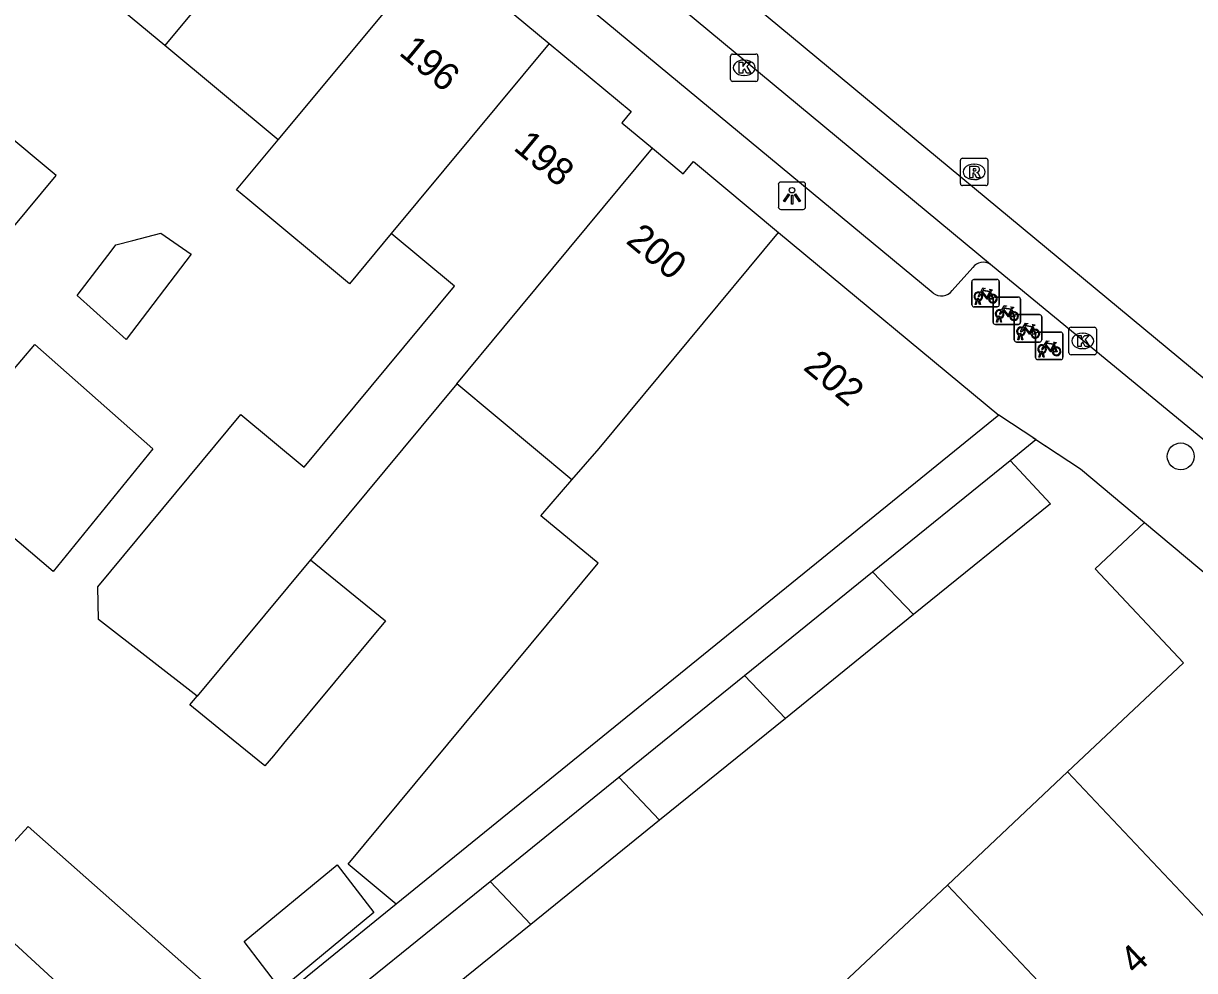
# Model space of a CAD drawing. Extents: x 161882 to 162509, y 381687 to 382379.
# Drawn here: x 162380.6 to 162423.32, y 381877.64 to 381912.19 of the extents above; entities that cross this region are included whole.
import ezdxf

# ---------------------------------------------------------------- set-up
doc = ezdxf.new("R2010")
doc.units = 0
for name, color, linetype in [('IMGEO_Boom', 7, 'Continuous'), ('IMGEO_Fietsenrek', 7, 'Continuous'), ('IMGEO_Kolk', 7, 'Continuous'), ('IMGEO_Lichtpunt', 7, 'Continuous'), ('IMGEO_Muur', 7, 'Continuous'), ('IMGEO_Pand', 7, 'Continuous'), ('IMGEO_Pand_nummerreeks', 7, 'Continuous'), ('IMGEO_Rijbaan_lokaal_gesloten', 7, 'Continuous'), ('IMGEO_Rioolput', 7, 'Continuous'), ('IMGEO_Voetpad_open', 7, 'Continuous')]:
    doc.layers.add(name, color=color, linetype=linetype)

msp = doc.modelspace()

# ---------------------------------------------------------------- linework, layer by layer
at = {"layer": 'IMGEO_Boom'}
msp.add_circle((162422.815, 381896.398), 0.489, dxfattribs=at)
at = {"layer": 'IMGEO_Fietsenrek'}
for p, q in [((162415.194, 381901.928), (162415.194, 381902.769)), ((162415.194, 381902.769), (162415.194, 381901.928)), ((162415.269, 381902.853), (162416.11, 381902.853)), ((162416.11, 381902.853), (162415.269, 381902.853)), ((162416.194, 381902.778), (162416.194, 381901.937)), ((162416.194, 381901.937), (162416.194, 381902.778)), ((162415.881, 381902.402), (162415.917, 381902.307)), ((162416.119, 381901.853), (162415.278, 381901.853)), ((162415.278, 381901.853), (162416.119, 381901.853)), ((162415.321, 381901.937), (162415.36, 381902.097)), ((162415.355, 381901.937), (162415.321, 381901.937)), ((162415.39, 381902.085), (162415.355, 381901.937)), ((162415.432, 381902.109), (162415.431, 381902.113)), ((162415.473, 381901.937), (162415.439, 381902.079)), ((162415.463, 381902.12), (162415.464, 381902.113)), ((162415.471, 381902.083), (162415.506, 381901.937)), ((162415.506, 381901.937), (162415.473, 381901.937)), ((162415.969, 381901.287), (162415.969, 381902.128)), ((162415.969, 381902.128), (162415.969, 381901.287)), ((162416.044, 381902.212), (162416.885, 381902.212)), ((162416.885, 381902.212), (162416.044, 381902.212)), ((162416.969, 381902.137), (162416.969, 381901.296)), ((162416.969, 381901.296), (162416.969, 381902.137)), ((162416.096, 381901.296), (162416.135, 381901.456)), ((162416.165, 381901.444), (162416.13, 381901.296)), ((162416.207, 381901.468), (162416.206, 381901.472)), ((162416.248, 381901.296), (162416.214, 381901.438)), ((162416.238, 381901.479), (162416.239, 381901.472)), ((162416.246, 381901.442), (162416.281, 381901.296)), ((162416.656, 381901.761), (162416.692, 381901.666)), ((162416.744, 381900.645), (162416.744, 381901.486)), ((162416.744, 381901.486), (162416.744, 381900.645)), ((162416.819, 381901.57), (162417.66, 381901.57)), ((162417.66, 381901.57), (162416.819, 381901.57)), ((162417.744, 381901.495), (162417.744, 381900.654)), ((162417.744, 381900.654), (162417.744, 381901.495)), ((162416.894, 381901.212), (162416.053, 381901.212)), ((162416.053, 381901.212), (162416.894, 381901.212)), ((162416.13, 381901.296), (162416.096, 381901.296)), ((162416.281, 381901.296), (162416.248, 381901.296)), ((162417.431, 381901.119), (162417.467, 381901.024)), ((162416.871, 381900.654), (162416.91, 381900.814)), ((162416.905, 381900.654), (162416.871, 381900.654)), ((162416.94, 381900.802), (162416.905, 381900.654)), ((162416.982, 381900.826), (162416.981, 381900.83)), ((162417.023, 381900.654), (162416.989, 381900.796)), ((162417.013, 381900.837), (162417.014, 381900.83)), ((162417.021, 381900.8), (162417.056, 381900.654)), ((162417.056, 381900.654), (162417.023, 381900.654)), ((162417.518, 381900.004), (162417.518, 381900.845)), ((162417.518, 381900.845), (162417.518, 381900.004)), ((162417.593, 381900.929), (162418.434, 381900.929)), ((162418.434, 381900.929), (162417.593, 381900.929)), ((162418.518, 381900.854), (162418.518, 381900.013)), ((162418.518, 381900.013), (162418.518, 381900.854)), ((162417.669, 381900.57), (162416.828, 381900.57)), ((162416.828, 381900.57), (162417.669, 381900.57)), ((162417.645, 381900.013), (162417.684, 381900.173)), ((162417.714, 381900.161), (162417.679, 381900.013)), ((162417.756, 381900.185), (162417.755, 381900.189)), ((162417.797, 381900.013), (162417.763, 381900.155)), ((162417.787, 381900.196), (162417.788, 381900.189)), ((162417.795, 381900.159), (162417.83, 381900.013)), ((162418.205, 381900.478), (162418.241, 381900.383)), ((162418.443, 381899.929), (162417.602, 381899.929)), ((162417.602, 381899.929), (162418.443, 381899.929)), ((162417.679, 381900.013), (162417.645, 381900.013)), ((162417.83, 381900.013), (162417.797, 381900.013))]:
    msp.add_line(p, q, dxfattribs=at)
for points in [[(162415.528, 381902.327), (162415.476, 381902.237), (162415.436, 381902.212), (162415.437, 381902.259), (162415.492, 381902.353)], [(162415.507, 381902.379), (162415.602, 381902.543), (162415.688, 381902.529), (162415.69, 381902.52), (162415.634, 381902.509), (162415.607, 381902.464), (162415.863, 381902.423)], [(162415.803, 381902.135), (162415.753, 381902.135), (162415.562, 381902.386), (162415.543, 381902.354)], [(162415.85, 381902.398), (162415.593, 381902.439), (162415.576, 381902.41), (162415.743, 381902.19), (162415.85, 381902.398)], [(162415.898, 381902.3), (162415.868, 381902.377), (162415.759, 381902.159), (162415.802, 381902.159)], [(162415.863, 381902.423), (162415.888, 381902.472), (162415.882, 381902.476), (162415.859, 381902.48), (162415.847, 381902.487), (162415.846, 381902.49), (162415.848, 381902.495), (162415.943, 381902.48), (162415.945, 381902.47), (162415.935, 381902.457), (162415.923, 381902.451), (162415.909, 381902.457), (162415.881, 381902.402)], [(162415.832, 381902.159), (162415.952, 381902.158), (162415.908, 381902.272)], [(162415.928, 381902.279), (162415.983, 381902.134), (162415.833, 381902.134)], [(162416.282, 381901.738), (162416.377, 381901.902), (162416.463, 381901.888), (162416.465, 381901.879), (162416.409, 381901.868), (162416.382, 381901.823), (162416.638, 381901.782)], [(162416.638, 381901.782), (162416.663, 381901.831), (162416.657, 381901.835), (162416.634, 381901.839), (162416.622, 381901.846), (162416.621, 381901.849), (162416.623, 381901.854), (162416.718, 381901.839), (162416.72, 381901.829), (162416.71, 381901.816), (162416.698, 381901.81), (162416.684, 381901.816), (162416.656, 381901.761)], [(162416.303, 381901.686), (162416.251, 381901.596), (162416.211, 381901.571), (162416.212, 381901.618), (162416.267, 381901.712)], [(162416.578, 381901.494), (162416.528, 381901.494), (162416.337, 381901.745), (162416.318, 381901.713)], [(162416.625, 381901.757), (162416.368, 381901.798), (162416.351, 381901.769), (162416.518, 381901.549), (162416.625, 381901.757)], [(162416.673, 381901.659), (162416.643, 381901.736), (162416.534, 381901.518), (162416.577, 381901.518)], [(162416.607, 381901.518), (162416.727, 381901.517), (162416.683, 381901.631)], [(162416.703, 381901.638), (162416.758, 381901.493), (162416.608, 381901.493)], [(162417.078, 381901.044), (162417.026, 381900.954), (162416.986, 381900.929), (162416.987, 381900.976), (162417.042, 381901.07)], [(162417.057, 381901.096), (162417.152, 381901.26), (162417.238, 381901.246), (162417.24, 381901.237), (162417.184, 381901.226), (162417.157, 381901.181), (162417.413, 381901.14)], [(162417.353, 381900.852), (162417.303, 381900.852), (162417.112, 381901.103), (162417.093, 381901.071)], [(162417.4, 381901.115), (162417.143, 381901.156), (162417.126, 381901.127), (162417.293, 381900.907), (162417.4, 381901.115)], [(162417.448, 381901.017), (162417.418, 381901.094), (162417.309, 381900.876), (162417.352, 381900.876)], [(162417.413, 381901.14), (162417.438, 381901.189), (162417.432, 381901.193), (162417.409, 381901.197), (162417.397, 381901.204), (162417.396, 381901.207), (162417.398, 381901.212), (162417.493, 381901.197), (162417.495, 381901.187), (162417.485, 381901.174), (162417.473, 381901.168), (162417.459, 381901.174), (162417.431, 381901.119)], [(162417.382, 381900.876), (162417.502, 381900.875), (162417.458, 381900.989)], [(162417.478, 381900.996), (162417.533, 381900.851), (162417.383, 381900.851)], [(162417.831, 381900.455), (162417.926, 381900.619), (162418.012, 381900.605), (162418.014, 381900.596), (162417.958, 381900.585), (162417.931, 381900.54), (162418.187, 381900.499)], [(162418.187, 381900.499), (162418.212, 381900.548), (162418.206, 381900.552), (162418.183, 381900.556), (162418.171, 381900.563), (162418.17, 381900.566), (162418.172, 381900.571), (162418.267, 381900.556), (162418.269, 381900.546), (162418.259, 381900.533), (162418.247, 381900.527), (162418.233, 381900.533), (162418.205, 381900.478)], [(162417.852, 381900.403), (162417.8, 381900.313), (162417.76, 381900.288), (162417.761, 381900.335), (162417.816, 381900.429)], [(162418.127, 381900.211), (162418.077, 381900.211), (162417.886, 381900.462), (162417.867, 381900.43)], [(162418.174, 381900.474), (162417.917, 381900.515), (162417.9, 381900.486), (162418.067, 381900.266), (162418.174, 381900.474)], [(162418.222, 381900.376), (162418.192, 381900.453), (162418.083, 381900.235), (162418.126, 381900.235)], [(162418.156, 381900.235), (162418.276, 381900.234), (162418.232, 381900.348)], [(162418.252, 381900.355), (162418.307, 381900.21), (162418.157, 381900.21)]]:
    msp.add_lwpolyline(points, dxfattribs=at)
for centre, radius, start, end in [((162415.272, 381902.775), 0.0779, 92.4484, 184.2845), ((162415.272, 381902.775), 0.0779, 92.4484, 184.2845), ((162416.116, 381902.775), 0.0779, 2.4484, 94.2845), ((162416.116, 381902.775), 0.0779, 2.4484, 94.2845), ((162415.434, 381902.238), 0.159, 62.6766, 242.1369), ((162415.434, 381902.238), 0.129, 63.3192, 238.903), ((162415.434, 381902.238), 0.129, 283.6043, 43.4302), ((162415.434, 381902.238), 0.159, 283.5766, 46.6042), ((162415.961, 381902.154), 0.159, 113.3408, 178.3217), ((162415.961, 381902.154), 0.159, 187.0065, 105.7708), ((162415.961, 381902.154), 0.129, 188.6715, 104.5883), ((162415.272, 381901.931), 0.0779, 182.4484, 274.2845), ((162415.272, 381901.931), 0.0779, 182.4484, 274.2845), ((162415.414, 381902.109), 0.0499, 12.8025, 158.6934), ((162415.434, 381902.238), 0.159, 253.9967, 271.7867), ((162415.414, 381902.109), 0.0174, 12.8025, 163.4502), ((162415.434, 381902.238), 0.129, 253.415, 269.0204), ((162415.961, 381902.154), 0.129, 113.923, 177.9556), ((162416.047, 381902.134), 0.0779, 92.4484, 184.2845), ((162416.047, 381902.134), 0.0779, 92.4484, 184.2845), ((162416.116, 381901.931), 0.0779, 272.4484, 4.2845), ((162416.116, 381901.931), 0.0779, 272.4484, 4.2845), ((162416.891, 381902.134), 0.0779, 2.4484, 94.2845), ((162416.891, 381902.134), 0.0779, 2.4484, 94.2845), ((162416.209, 381901.597), 0.159, 62.6766, 242.1369), ((162416.209, 381901.597), 0.129, 63.3192, 238.903), ((162416.189, 381901.468), 0.0499, 12.8025, 158.6934), ((162416.209, 381901.597), 0.159, 253.9967, 271.7867), ((162416.189, 381901.468), 0.0174, 12.8025, 163.4502), ((162416.209, 381901.597), 0.129, 253.415, 269.0204), ((162416.209, 381901.597), 0.129, 283.6043, 43.4302), ((162416.209, 381901.597), 0.159, 283.5766, 46.6042), ((162416.736, 381901.513), 0.159, 113.3408, 178.3217), ((162416.736, 381901.513), 0.159, 187.0065, 105.7708), ((162416.736, 381901.513), 0.129, 113.923, 177.9556), ((162416.736, 381901.513), 0.129, 188.6715, 104.5883), ((162416.822, 381901.492), 0.0779, 92.4484, 184.2845), ((162416.822, 381901.492), 0.0779, 92.4484, 184.2845), ((162417.666, 381901.492), 0.0779, 2.4484, 94.2845), ((162417.666, 381901.492), 0.0779, 2.4484, 94.2845), ((162416.047, 381901.29), 0.0779, 182.4484, 274.2845), ((162416.047, 381901.29), 0.0779, 182.4484, 274.2845), ((162416.984, 381900.955), 0.159, 62.6766, 242.1369), ((162416.984, 381900.955), 0.129, 63.3192, 238.903), ((162416.891, 381901.29), 0.0779, 272.4484, 4.2845), ((162416.891, 381901.29), 0.0779, 272.4484, 4.2845), ((162416.984, 381900.955), 0.129, 283.6043, 43.4302), ((162416.984, 381900.955), 0.159, 283.5766, 46.6042), ((162417.511, 381900.871), 0.159, 113.3408, 178.3217), ((162417.511, 381900.871), 0.159, 187.0065, 105.7708), ((162417.511, 381900.871), 0.129, 188.6715, 104.5883), ((162416.822, 381900.648), 0.0779, 182.4484, 274.2845), ((162416.822, 381900.648), 0.0779, 182.4484, 274.2845), ((162416.964, 381900.826), 0.0499, 12.8025, 158.6934), ((162416.984, 381900.955), 0.159, 253.9967, 271.7867), ((162416.964, 381900.826), 0.0174, 12.8025, 163.4502), ((162416.984, 381900.955), 0.129, 253.415, 269.0204), ((162417.511, 381900.871), 0.129, 113.923, 177.9556), ((162417.596, 381900.851), 0.0779, 92.4484, 184.2845), ((162417.596, 381900.851), 0.0779, 92.4484, 184.2845), ((162417.666, 381900.648), 0.0779, 272.4484, 4.2845), ((162417.666, 381900.648), 0.0779, 272.4484, 4.2845), ((162418.44, 381900.851), 0.0779, 2.4484, 94.2845), ((162418.44, 381900.851), 0.0779, 2.4484, 94.2845), ((162417.758, 381900.314), 0.159, 62.6766, 242.1369), ((162417.758, 381900.314), 0.129, 63.3192, 238.903), ((162417.738, 381900.185), 0.0499, 12.8025, 158.6934), ((162417.758, 381900.314), 0.159, 253.9967, 271.7867), ((162417.738, 381900.185), 0.0174, 12.8025, 163.4502), ((162417.758, 381900.314), 0.129, 253.415, 269.0204), ((162417.758, 381900.314), 0.129, 283.6043, 43.4302), ((162417.758, 381900.314), 0.159, 283.5766, 46.6042), ((162418.285, 381900.23), 0.159, 113.3408, 178.3217), ((162418.285, 381900.23), 0.159, 187.0065, 105.7708), ((162418.285, 381900.23), 0.129, 113.923, 177.9556), ((162418.285, 381900.23), 0.129, 188.6715, 104.5883), ((162417.596, 381900.007), 0.0779, 182.4484, 274.2845), ((162417.596, 381900.007), 0.0779, 182.4484, 274.2845), ((162418.44, 381900.007), 0.0779, 272.4484, 4.2845), ((162418.44, 381900.007), 0.0779, 272.4484, 4.2845)]:
    msp.add_arc(centre, radius, start, end, dxfattribs=at)
at = {"layer": 'IMGEO_Kolk'}
for p, q in [((162406.392, 381910.152), (162406.392, 381911.004)), ((162406.467, 381911.078), (162407.319, 381911.078)), ((162406.88, 381910.858), (162406.905, 381910.858)), ((162407.393, 381911.004), (162407.393, 381910.152)), ((162407.319, 381910.078), (162406.467, 381910.078)), ((162406.903, 381910.298), (162406.878, 381910.298)), ((162418.739, 381900.182), (162418.739, 381901.034)), ((162418.814, 381901.108), (162419.666, 381901.108)), ((162419.74, 381901.034), (162419.74, 381900.182)), ((162419.227, 381900.888), (162419.252, 381900.888)), ((162419.25, 381900.328), (162419.225, 381900.328)), ((162419.666, 381900.108), (162418.814, 381900.108))]:
    msp.add_line(p, q, dxfattribs=at)
for points in [[(162406.392, 381910.152), (162406.392, 381911.004)], [(162406.467, 381911.078), (162407.319, 381911.078)], [(162407.393, 381911.004), (162407.393, 381910.152)], [(162406.713, 381910.778), (162406.836, 381910.778), (162406.836, 381910.627), (162406.966, 381910.778), (162407.13, 381910.778), (162406.984, 381910.627), (162407.137, 381910.378), (162406.985, 381910.378), (162406.9, 381910.542), (162406.836, 381910.475), (162406.836, 381910.378), (162406.713, 381910.378), (162406.713, 381910.778)], [(162407.319, 381910.078), (162406.467, 381910.078)], [(162418.739, 381900.182), (162418.739, 381901.034)], [(162418.814, 381901.108), (162419.666, 381901.108)], [(162419.74, 381901.034), (162419.74, 381900.182)], [(162419.06, 381900.808), (162419.183, 381900.808), (162419.183, 381900.657), (162419.313, 381900.808), (162419.477, 381900.808), (162419.331, 381900.657), (162419.484, 381900.408), (162419.332, 381900.408), (162419.247, 381900.572), (162419.183, 381900.505), (162419.183, 381900.408), (162419.06, 381900.408), (162419.06, 381900.808)], [(162419.666, 381900.108), (162418.814, 381900.108)]]:
    msp.add_lwpolyline(points, dxfattribs=at)
for centre, start, end in [((162406.469, 381911.002), 91.552, 178.448), ((162406.469, 381911.002), 91.552, 178.448), ((162407.317, 381911.002), 1.552, 88.448), ((162407.317, 381911.002), 1.552, 88.448), ((162406.469, 381910.154), 181.552, 268.448), ((162406.469, 381910.154), 181.552, 268.448), ((162407.317, 381910.154), 271.552, 358.448), ((162407.317, 381910.154), 271.552, 358.448), ((162418.816, 381901.032), 91.552, 178.448), ((162418.816, 381901.032), 91.552, 178.448), ((162419.664, 381901.032), 1.552, 88.448), ((162419.664, 381901.032), 1.552, 88.448), ((162418.816, 381900.184), 181.552, 268.448), ((162418.816, 381900.184), 181.552, 268.448), ((162419.664, 381900.184), 271.552, 358.448), ((162419.664, 381900.184), 271.552, 358.448)]:
    msp.add_arc(centre, 0.0765, start, end, dxfattribs=at)
for centre, major_axis, ratio, start_param, end_param in [((162406.879, 381910.578), (-0.387, 0.002), 0.722429, 4.712389, 7.853982), ((162406.904, 381910.578), (-0.39, 0.002), 0.717154, 1.570796, 4.712389), ((162419.226, 381900.608), (-0.387, 0.002), 0.722429, 4.712389, 7.853982), ((162419.251, 381900.608), (-0.39, 0.002), 0.717154, 1.570796, 4.712389)]:
    msp.add_ellipse(centre, major_axis=major_axis, ratio=ratio, start_param=start_param, end_param=end_param, dxfattribs=at)
at = {"layer": 'IMGEO_Lichtpunt'}
for p, q in [((162408.136, 381906.312), (162408.136, 381905.505)), ((162408.136, 381906.312), (162408.136, 381905.505)), ((162409.038, 381906.407), (162408.23, 381906.407)), ((162409.038, 381906.407), (162408.23, 381906.407)), ((162409.132, 381905.505), (162409.132, 381906.312)), ((162409.132, 381905.505), (162409.132, 381906.312)), ((162408.23, 381905.411), (162409.038, 381905.411)), ((162408.23, 381905.411), (162409.038, 381905.411))]:
    msp.add_line(p, q, dxfattribs=at)
for points in [[(162408.51, 381905.976), (162408.549, 381905.948), (162408.361, 381905.686), (162408.323, 381905.713), (162408.51, 381905.976)], [(162408.612, 381905.928), (162408.659, 381905.928), (162408.659, 381905.606), (162408.612, 381905.606), (162408.612, 381905.928)], [(162408.722, 381905.948), (162408.76, 381905.975), (162408.947, 381905.713), (162408.908, 381905.685), (162408.722, 381905.948)]]:
    msp.add_lwpolyline(points, dxfattribs=at)
msp.add_circle((162408.635, 381906.11), 0.0994, dxfattribs=at)
for centre, start, end in [((162408.23, 381906.312), 90, 180), ((162408.23, 381906.312), 90, 180), ((162409.038, 381906.312), 0, 90), ((162409.038, 381906.312), 0, 90), ((162408.23, 381905.505), 180, 270), ((162408.23, 381905.505), 180, 270), ((162409.038, 381905.505), 270, 0), ((162409.038, 381905.505), 270, 360)]:
    msp.add_arc(centre, 0.0946, start, end, dxfattribs=at)
at = {"layer": 'IMGEO_Muur'}
msp.add_lwpolyline([(162417.422, 381897.086), (162419.163, 381895.944), (162421.496, 381893.985)], dxfattribs=at)
at = {"layer": 'IMGEO_Pand'}
for points in [[(162391.545, 381918.362), (162385.752, 381911.39)], [(162385.752, 381911.39), (162381.619, 381914.822)], [(162389.891, 381907.952), (162395.307, 381914.468)], [(162395.307, 381914.468), (162396.443, 381913.525), (162396.791, 381913.944), (162399.779, 381911.463)], [(162389.891, 381907.952), (162385.752, 381911.39)], [(162399.779, 381911.463), (162394.016, 381904.526)], [(162399.779, 381911.463), (162402.766, 381908.982), (162402.423, 381908.569), (162403.544, 381907.638)], [(162376.064, 381908.136), (162380.179, 381904.716), (162381.786, 381906.65), (162377.671, 381910.07)], [(162394.016, 381904.526), (162392.495, 381902.696), (162388.778, 381905.783), (162388.37, 381906.122), (162389.891, 381907.952)], [(162396.401, 381899.041), (162398.124, 381901.115), (162403.544, 381907.638)], [(162403.544, 381907.638), (162404.664, 381906.707), (162405.036, 381907.154), (162408.147, 381904.571)], [(162382.556, 381902.265), (162383.83, 381903.937), (162383.965, 381904.114), (162384.592, 381904.276), (162385.605, 381904.537), (162386.711, 381903.779), (162384.338, 381900.665), (162382.556, 381902.265)], [(162386.932, 381887.647), (162383.334, 381890.448), (162383.306, 381891.633), (162388.53, 381897.921), (162390.835, 381896.006), (162396.322, 381902.611), (162394.016, 381904.526)], [(162400.608, 381895.546), (162401.594, 381896.684), (162408.147, 381904.571)], [(162408.147, 381904.571), (162416.178, 381897.901)], [(162377.202, 381896.001), (162381.008, 381900.476), (162385.315, 381896.67), (162381.677, 381892.195), (162377.202, 381896.001)], [(162396.401, 381899.041), (162391.15, 381892.722), (162391.07, 381892.625)], [(162400.608, 381895.546), (162396.401, 381899.041)], [(162416.178, 381897.901), (162412.296, 381894.75), (162394.198, 381880.059)], [(162411.571, 381892.186), (162416.589, 381896.25)], [(162416.589, 381896.25), (162418.063, 381894.666), (162413.07, 381890.624)], [(162394.198, 381880.059), (162392.445, 381881.515), (162401.564, 381892.497), (162399.473, 381894.233), (162400.608, 381895.546)], [(162421.496, 381893.985), (162419.698, 381892.292), (162422.921, 381888.871), (162418.691, 381884.887)], [(162421.496, 381893.985), (162431.438, 381885.649)], [(162391.07, 381892.625), (162393.806, 381890.398), (162390.084, 381885.919), (162389.718, 381885.478), (162389.405, 381885.102), (162388.692, 381885.683), (162388.05, 381886.205), (162386.668, 381887.33), (162386.932, 381887.647)], [(162391.07, 381892.625), (162386.932, 381887.647)], [(162406.899, 381888.404), (162411.571, 381892.186)], [(162413.07, 381890.624), (162411.571, 381892.186)], [(162413.07, 381890.624), (162408.395, 381886.839)], [(162402.316, 381884.693), (162406.899, 381888.404)], [(162406.899, 381888.404), (162408.395, 381886.839)], [(162408.395, 381886.839), (162403.801, 381883.119)], [(162418.691, 381884.887), (162414.306, 381880.758)], [(162425.301, 381877.878), (162418.691, 381884.887)], [(162397.621, 381880.891), (162402.316, 381884.693)], [(162403.801, 381883.119), (162402.316, 381884.693)], [(162403.801, 381883.119), (162399.105, 381879.318)], [(162388.867, 381875.731), (162380.771, 381882.891), (162378.411, 381880.322), (162383.799, 381875.372), (162382.638, 381874.212), (162380.209, 381872.231)], [(162392.038, 381881.494), (162393.378, 381879.752), (162389.991, 381876.951), (162388.651, 381878.694), (162392.038, 381881.494)], [(162392.927, 381877.09), (162397.621, 381880.891)], [(162397.621, 381880.891), (162399.105, 381879.318)], [(162414.306, 381880.758), (162409.922, 381876.629)], [(162420.917, 381873.749), (162414.306, 381880.758)], [(162399.105, 381879.318), (162394.411, 381875.518)]]:
    msp.add_lwpolyline(points, dxfattribs=at)
at = {"layer": 'IMGEO_Rijbaan_lokaal_gesloten'}
for points in [[(162391.437, 381925.971), (162438.65, 381886.825), (162437.45, 381885.369)], [(162415.872, 381903.4), (162392.553, 381922.745)], [(162424.125, 381896.606), (162424.033, 381896.682), (162415.953, 381903.333), (162415.872, 381903.4)]]:
    msp.add_lwpolyline(points, dxfattribs=at)
at = {"layer": 'IMGEO_Rioolput'}
for p, q in [((162414.779, 381906.35), (162414.779, 381907.202)), ((162414.854, 381907.276), (162415.706, 381907.276)), ((162415.267, 381907.056), (162415.292, 381907.056)), ((162415.78, 381907.202), (162415.78, 381906.35)), ((162415.706, 381906.276), (162414.854, 381906.276)), ((162415.29, 381906.496), (162415.265, 381906.496))]:
    msp.add_line(p, q, dxfattribs=at)
for points in [[(162414.779, 381906.35), (162414.779, 381907.202)], [(162414.854, 381907.276), (162415.706, 381907.276)], [(162415.78, 381907.202), (162415.78, 381906.35)], [(162415.368, 381906.974), (162415.116, 381906.976), (162415.116, 381906.576)], [(162415.116, 381906.576), (162415.24, 381906.576), (162415.24, 381906.738), (162415.251, 381906.738)], [(162415.294, 381906.895), (162415.24, 381906.895), (162415.24, 381906.814)], [(162415.24, 381906.814), (162415.292, 381906.814)], [(162415.298, 381906.709), (162415.369, 381906.576), (162415.509, 381906.576), (162415.444, 381906.702)], [(162415.706, 381906.276), (162414.854, 381906.276)]]:
    msp.add_lwpolyline(points, dxfattribs=at)
for centre, radius, start, end in [((162414.856, 381907.2), 0.0765, 91.552, 178.448), ((162414.856, 381907.2), 0.0765, 91.552, 178.448), ((162415.704, 381907.2), 0.0765, 1.552, 88.448), ((162415.704, 381907.2), 0.0765, 1.552, 88.448), ((162415.25, 381906.685), 0.0533, 26.0293, 88.6989), ((162415.276, 381907.003), 0.19, 274.7715, 282.9687), ((162415.3, 381906.799), 0.0964, 77.0061, 93.1865), ((162415.314, 381906.856), 0.0378, 276.6634, 79.6772), ((162415.367, 381906.864), 0.109, 350.3612, 89.416), ((162415.365, 381906.864), 0.112, 277.5842, 350.9817), ((162415.349, 381906.649), 0.108, 29.5134, 73.7905), ((162414.856, 381906.352), 0.0765, 181.552, 268.448), ((162414.856, 381906.352), 0.0765, 181.552, 268.448), ((162415.704, 381906.352), 0.0765, 271.552, 358.448), ((162415.704, 381906.352), 0.0765, 271.552, 358.448)]:
    msp.add_arc(centre, radius, start, end, dxfattribs=at)
for centre, major_axis, ratio, start_param, end_param in [((162415.266, 381906.776), (-0.387, 0.002), 0.722429, 4.712389, 7.853982), ((162415.291, 381906.776), (-0.39, 0.002), 0.717154, 1.570796, 4.712389)]:
    msp.add_ellipse(centre, major_axis=major_axis, ratio=ratio, start_param=start_param, end_param=end_param, dxfattribs=at)
at = {"layer": 'IMGEO_Voetpad_open'}
for points in [[(162413.782, 381902.355), (162393.725, 381918.977), (162393.35, 381919.549), (162393.258, 381921.387)], [(162415.226, 381903.293), (162414.481, 381902.449)], [(162417.532, 381897.014), (162416.178, 381897.901)], [(162416.589, 381896.25), (162417.532, 381897.014)], [(162417.532, 381897.014), (162419.163, 381895.944), (162421.496, 381893.985)], [(162394.198, 381880.059), (162388.867, 381875.731)]]:
    msp.add_lwpolyline(points, dxfattribs=at)
for centre, radius, start, end in [((162415.607, 381902.997), 0.482, 56.6278, 142.1818), ((162414.085, 381902.744), 0.493, 232.0456, 323.2725)]:
    msp.add_arc(centre, radius, start, end, dxfattribs=at)

# ---------------------------------------------------------------- texts
at = {"layer": 'IMGEO_Pand_nummerreeks'}
for s, rotation, p in [('196', 320.3169, (162394.256, 381911.078)), ('198', 320.3169, (162398.432, 381907.612)), ('200', 320.3174, (162402.535, 381904.208)), ('202', 320.2917, (162409.004, 381899.595)), ('4', 43.2813, (162421.174, 381877.452))]:
    msp.add_text(s, height=1, rotation=rotation, dxfattribs=at).set_placement(p)

doc.saveas('drawing.dxf')
